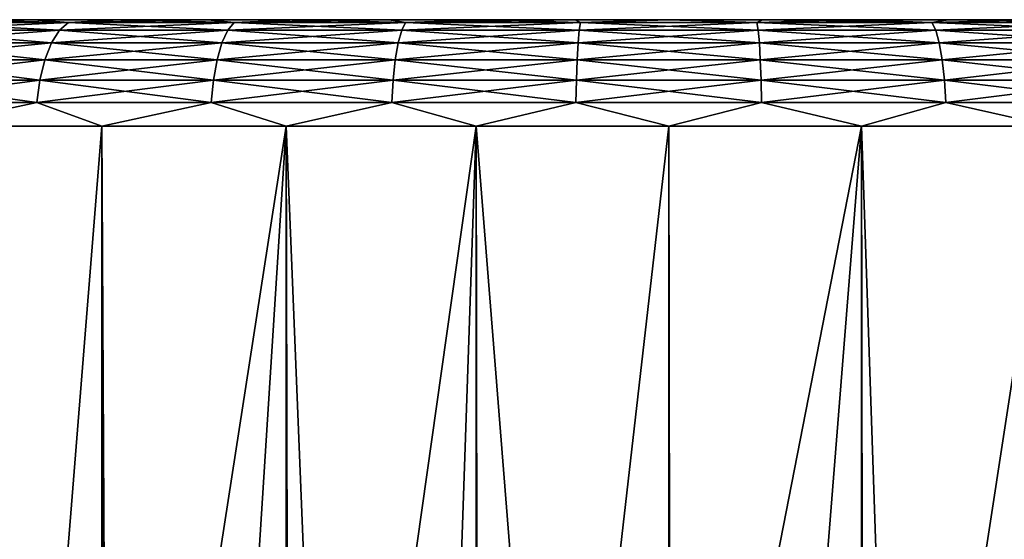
# Model space of a CAD drawing. Extents: x -265 to 265, y 0 to 1027.
# Tile 386 of 396: x 244 to 253, y 1015 to 1020. Entities that reach past the tile are written whole.
import ezdxf

# ---------------------------------------------------------------- set-up
doc = ezdxf.new("R2010")
doc.units = 0
doc.header["$LTSCALE"] = 65.185185
for name, color, linetype in [('246', 7, 'CONTINUOUS'), ('247', 7, 'CONTINUOUS'), ('248', 7, 'CONTINUOUS'), ('251', 7, 'CONTINUOUS'), ('252', 7, 'CONTINUOUS')]:
    doc.layers.add(name, color=color, linetype=linetype)

msp = doc.modelspace()

# ---------------------------------------------------------------- linework, layer by layer
at = {"layer": '246', "color": 7, "linetype": 'CONTINUOUS'}
for points in [[(243.2554, 1020, 12.2683), (244.0391, 1020, 12.6676), (243.2554, 1020, -12.2683), (243.2554, 1020, 12.2683)], [(243.2554, 1020, -12.2683), (244.0391, 1020, 12.6676), (244.0391, 1020, -12.6676), (243.2554, 1020, -12.2683)], [(244.0391, 1020, 12.6676), (244.8462, 1020, 13.0169), (244.0391, 1020, -12.6676), (244.0391, 1020, 12.6676)], [(244.0391, 1020, -12.6676), (244.8462, 1020, 13.0169), (244.8462, 1020, -13.0169), (244.0391, 1020, -12.6676)], [(244.8462, 1020, 13.0169), (245.6737, 1020, 13.3148), (244.8462, 1020, -13.0169), (244.8462, 1020, 13.0169)], [(244.8462, 1020, -13.0169), (245.6737, 1020, 13.3148), (245.6737, 1020, -13.3148), (244.8462, 1020, -13.0169)], [(245.6737, 1020, 13.3148), (246.5183, 1020, 13.5602), (245.6737, 1020, -13.3148), (245.6737, 1020, 13.3148)], [(245.6737, 1020, -13.3148), (246.5183, 1020, 13.5602), (246.5183, 1020, -13.5602), (245.6737, 1020, -13.3148)], [(246.5183, 1020, 13.5602), (247.3767, 1020, 13.752), (246.5183, 1020, -13.5602), (246.5183, 1020, 13.5602)], [(246.5183, 1020, -13.5602), (247.3767, 1020, 13.752), (247.3767, 1020, -13.752), (246.5183, 1020, -13.5602)], [(247.3767, 1020, 13.752), (248.2453, 1020, 13.8896), (247.3767, 1020, -13.752), (247.3767, 1020, 13.752)], [(247.3767, 1020, -13.752), (248.2453, 1020, 13.8896), (248.2453, 1020, -13.8896), (247.3767, 1020, -13.752)], [(248.2453, 1020, 13.8896), (249.1209, 1020, 13.9724), (248.2453, 1020, -13.8896), (248.2453, 1020, 13.8896)], [(248.2453, 1020, -13.8896), (249.1209, 1020, 13.9724), (249.1209, 1020, -13.9724), (248.2453, 1020, -13.8896)], [(249.1209, 1020, 13.9724), (250, 1020, 14), (249.1209, 1020, -13.9724), (249.1209, 1020, 13.9724)], [(249.1209, 1020, -13.9724), (250, 1020, 14), (250, 1020, -14), (249.1209, 1020, -13.9724)], [(250, 1020, 14), (250.8791, 1020, 13.9724), (250, 1020, -14), (250, 1020, 14)], [(250, 1020, -14), (250.8791, 1020, 13.9724), (250.8791, 1020, -13.9724), (250, 1020, -14)], [(250.8791, 1020, 13.9724), (251.7547, 1020, 13.8896), (250.8791, 1020, -13.9724), (250.8791, 1020, 13.9724)], [(250.8791, 1020, -13.9724), (251.7547, 1020, 13.8896), (251.7547, 1020, -13.8896), (250.8791, 1020, -13.9724)], [(251.7547, 1020, 13.8896), (252.6233, 1020, 13.752), (251.7547, 1020, -13.8896), (251.7547, 1020, 13.8896)], [(251.7547, 1020, -13.8896), (252.6233, 1020, 13.752), (252.6233, 1020, -13.752), (251.7547, 1020, -13.8896)], [(252.6233, 1020, 13.752), (253.4817, 1020, 13.5602), (252.6233, 1020, -13.752), (252.6233, 1020, 13.752)], [(252.6233, 1020, -13.752), (253.4817, 1020, 13.5602), (253.4817, 1020, -13.5602), (252.6233, 1020, -13.752)]]:
    msp.add_3dface(points, dxfattribs=at)
at = {"layer": '247', "color": 7, "linetype": 'CONTINUOUS'}
for points in [[(243.0292, 1, 13.2818), (244.6809, 1, 14.0252), (243.0292, 1019, 13.2818), (243.0292, 1, 13.2818)], [(243.0292, 1019, 13.2818), (244.6809, 1, 14.0252), (244.6809, 1019, 14.0252), (243.0292, 1019, 13.2818)], [(244.6809, 1, 14.0252), (246.4103, 1, 14.5641), (244.6809, 1019, 14.0252), (244.6809, 1, 14.0252)], [(244.6809, 1019, 14.0252), (246.4103, 1, 14.5641), (246.4103, 1019, 14.5641), (244.6809, 1019, 14.0252)], [(246.4103, 1, 14.5641), (248.1919, 1, 14.8906), (246.4103, 1019, 14.5641), (246.4103, 1, 14.5641)], [(246.4103, 1019, 14.5641), (248.1919, 1, 14.8906), (248.1919, 1019, 14.8906), (246.4103, 1019, 14.5641)], [(248.1919, 1, 14.8906), (250, 1, 15), (248.1919, 1019, 14.8906), (248.1919, 1, 14.8906)], [(248.1919, 1019, 14.8906), (250, 1, 15), (250, 1019, 15), (248.1919, 1019, 14.8906)], [(250, 1, 15), (251.8081, 1, 14.8906), (250, 1019, 15), (250, 1, 15)], [(250, 1019, 15), (251.8081, 1, 14.8906), (251.8081, 1019, 14.8906), (250, 1019, 15)], [(251.8081, 1, 14.8906), (253.5897, 1, 14.5641), (251.8081, 1019, 14.8906), (251.8081, 1, 14.8906)], [(251.8081, 1019, 14.8906), (253.5897, 1, 14.5641), (253.5897, 1019, 14.5641), (251.8081, 1019, 14.8906)]]:
    msp.add_3dface(points, dxfattribs=at)
at = {"layer": '248', "color": 7, "linetype": 'CONTINUOUS'}
for points in [[(243.0292, 1019, -13.2818), (244.6809, 1019, -14.0252), (243.7551, 1007.4876, -13.6382), (243.0292, 1019, -13.2818)], [(243.7551, 1007.4876, -13.6382), (244.6809, 1019, -14.0252), (244.7343, 1008.2058, -14.0454), (243.7551, 1007.4876, -13.6382)], [(244.6809, 1019, -14.0252), (246.4103, 1019, -14.5641), (244.7343, 1008.2058, -14.0454), (244.6809, 1019, -14.0252)], [(244.7343, 1008.2058, -14.0454), (246.4103, 1019, -14.5641), (245.7587, 1008.7792, -14.3879), (244.7343, 1008.2058, -14.0454)], [(245.7587, 1008.7792, -14.3879), (246.4103, 1019, -14.5641), (246.8073, 1009.2125, -14.6563), (245.7587, 1008.7792, -14.3879)], [(246.4103, 1019, -14.5641), (248.1919, 1019, -14.8906), (246.8073, 1009.2125, -14.6563), (246.4103, 1019, -14.5641)], [(246.8073, 1009.2125, -14.6563), (248.1919, 1019, -14.8906), (247.8679, 1009.514, -14.8477), (246.8073, 1009.2125, -14.6563)], [(247.8679, 1009.514, -14.8477), (248.1919, 1019, -14.8906), (248.9331, 1009.6914, -14.962), (247.8679, 1009.514, -14.8477)], [(248.1919, 1019, -14.8906), (250, 1019, -15), (248.9331, 1009.6914, -14.962), (248.1919, 1019, -14.8906)], [(248.9331, 1009.6914, -14.962), (250, 1019, -15), (250, 1009.75, -15), (248.9331, 1009.6914, -14.962)], [(250, 1019, -15), (251.8081, 1019, -14.8906), (250, 1009.75, -15), (250, 1019, -15)], [(250, 1009.75, -15), (251.8081, 1019, -14.8906), (251.0669, 1009.6914, -14.962), (250, 1009.75, -15)], [(251.0669, 1009.6914, -14.962), (251.8081, 1019, -14.8906), (252.1321, 1009.514, -14.8477), (251.0669, 1009.6914, -14.962)], [(251.8081, 1019, -14.8906), (253.5897, 1019, -14.5641), (252.1321, 1009.514, -14.8477), (251.8081, 1019, -14.8906)], [(252.1321, 1009.514, -14.8477), (253.5897, 1019, -14.5641), (253.1927, 1009.2125, -14.6563), (252.1321, 1009.514, -14.8477)]]:
    msp.add_3dface(points, dxfattribs=at)
at = {"layer": '251', "color": 7, "linetype": 'CONTINUOUS'}
for points in [[(244.3672, 1019.9752, 13.0583), (243.2554, 1020, 12.2683), (242.8893, 1019.9752, 12.3161), (244.3672, 1019.9752, 13.0583)], [(244.0391, 1020, 12.6676), (243.2554, 1020, 12.2683), (244.3672, 1019.9752, 13.0583), (244.0391, 1020, 12.6676)], [(244.8462, 1020, 13.0169), (244.0391, 1020, 12.6676), (244.3672, 1019.9752, 13.0583), (244.8462, 1020, 13.0169)], [(245.9212, 1019.9752, 13.624), (244.8462, 1020, 13.0169), (244.3672, 1019.9752, 13.0583), (245.9212, 1019.9752, 13.624)], [(245.6737, 1020, 13.3148), (244.8462, 1020, 13.0169), (245.9212, 1019.9752, 13.624), (245.6737, 1020, 13.3148)], [(246.5183, 1020, 13.5602), (245.6737, 1020, 13.3148), (245.9212, 1019.9752, 13.624), (246.5183, 1020, 13.5602)], [(247.5305, 1019.9752, 14.0054), (246.5183, 1020, 13.5602), (245.9212, 1019.9752, 13.624), (247.5305, 1019.9752, 14.0054)], [(247.3767, 1020, 13.752), (246.5183, 1020, 13.5602), (247.5305, 1019.9752, 14.0054), (247.3767, 1020, 13.752)], [(248.2453, 1020, 13.8896), (247.3767, 1020, 13.752), (247.5305, 1019.9752, 14.0054), (248.2453, 1020, 13.8896)], [(249.1731, 1019.9752, 14.1974), (248.2453, 1020, 13.8896), (247.5305, 1019.9752, 14.0054), (249.1731, 1019.9752, 14.1974)], [(249.1209, 1020, 13.9724), (248.2453, 1020, 13.8896), (249.1731, 1019.9752, 14.1974), (249.1209, 1020, 13.9724)], [(250, 1020, 14), (249.1209, 1020, 13.9724), (249.1731, 1019.9752, 14.1974), (250, 1020, 14)], [(250.8269, 1019.9752, 14.1974), (250, 1020, 14), (249.1731, 1019.9752, 14.1974), (250.8269, 1019.9752, 14.1974)], [(250.8791, 1020, 13.9724), (250, 1020, 14), (250.8269, 1019.9752, 14.1974), (250.8791, 1020, 13.9724)], [(252.4695, 1019.9752, 14.0054), (250.8791, 1020, 13.9724), (250.8269, 1019.9752, 14.1974), (252.4695, 1019.9752, 14.0054)], [(251.7547, 1020, 13.8896), (250.8791, 1020, 13.9724), (252.4695, 1019.9752, 14.0054), (251.7547, 1020, 13.8896)], [(252.6233, 1020, 13.752), (251.7547, 1020, 13.8896), (252.4695, 1019.9752, 14.0054), (252.6233, 1020, 13.752)], [(254.0788, 1019.9752, 13.624), (252.6233, 1020, 13.752), (252.4695, 1019.9752, 14.0054), (254.0788, 1019.9752, 13.624)], [(253.4817, 1020, 13.5602), (252.6233, 1020, 13.752), (254.0788, 1019.9752, 13.624), (253.4817, 1020, 13.5602)], [(244.2081, 1019.7823, 13.427), (242.7835, 1019.9014, 12.4994), (242.6885, 1019.7823, 12.6639), (244.2081, 1019.7823, 13.427)], [(244.2834, 1019.9014, 13.2527), (242.8893, 1019.9752, 12.3161), (242.7835, 1019.9014, 12.4994), (244.2834, 1019.9014, 13.2527)], [(244.2834, 1019.9014, 13.2527), (242.7835, 1019.9014, 12.4994), (244.2081, 1019.7823, 13.427), (244.2834, 1019.9014, 13.2527)], [(244.3672, 1019.9752, 13.0583), (242.8893, 1019.9752, 12.3161), (244.2834, 1019.9014, 13.2527), (244.3672, 1019.9752, 13.0583)], [(245.8061, 1019.7823, 14.0086), (244.2834, 1019.9014, 13.2527), (244.2081, 1019.7823, 13.427), (245.8061, 1019.7823, 14.0086)], [(245.8605, 1019.9014, 13.8267), (244.3672, 1019.9752, 13.0583), (244.2834, 1019.9014, 13.2527), (245.8605, 1019.9014, 13.8267)], [(245.8605, 1019.9014, 13.8267), (244.2834, 1019.9014, 13.2527), (245.8061, 1019.7823, 14.0086), (245.8605, 1019.9014, 13.8267)], [(245.9212, 1019.9752, 13.624), (244.3672, 1019.9752, 13.0583), (245.8605, 1019.9014, 13.8267), (245.9212, 1019.9752, 13.624)], [(247.4607, 1019.7823, 14.4008), (245.8605, 1019.9014, 13.8267), (245.8061, 1019.7823, 14.0086), (247.4607, 1019.7823, 14.4008)], [(247.4937, 1019.9014, 14.2138), (245.9212, 1019.9752, 13.624), (245.8605, 1019.9014, 13.8267), (247.4937, 1019.9014, 14.2138)], [(247.4937, 1019.9014, 14.2138), (245.8605, 1019.9014, 13.8267), (247.4607, 1019.7823, 14.4008), (247.4937, 1019.9014, 14.2138)], [(247.5305, 1019.9752, 14.0054), (245.9212, 1019.9752, 13.624), (247.4937, 1019.9014, 14.2138), (247.5305, 1019.9752, 14.0054)], [(249.1498, 1019.7823, 14.5982), (247.4937, 1019.9014, 14.2138), (247.4607, 1019.7823, 14.4008), (249.1498, 1019.7823, 14.5982)], [(249.1608, 1019.9014, 14.4087), (247.5305, 1019.9752, 14.0054), (247.4937, 1019.9014, 14.2138), (249.1608, 1019.9014, 14.4087)], [(249.1608, 1019.9014, 14.4087), (247.4937, 1019.9014, 14.2138), (249.1498, 1019.7823, 14.5982), (249.1608, 1019.9014, 14.4087)], [(249.1731, 1019.9752, 14.1974), (247.5305, 1019.9752, 14.0054), (249.1608, 1019.9014, 14.4087), (249.1731, 1019.9752, 14.1974)], [(250.8502, 1019.7823, 14.5982), (249.1608, 1019.9014, 14.4087), (249.1498, 1019.7823, 14.5982), (250.8502, 1019.7823, 14.5982)], [(250.8392, 1019.9014, 14.4087), (249.1731, 1019.9752, 14.1974), (249.1608, 1019.9014, 14.4087), (250.8392, 1019.9014, 14.4087)], [(250.8392, 1019.9014, 14.4087), (249.1608, 1019.9014, 14.4087), (250.8502, 1019.7823, 14.5982), (250.8392, 1019.9014, 14.4087)], [(250.8269, 1019.9752, 14.1974), (249.1731, 1019.9752, 14.1974), (250.8392, 1019.9014, 14.4087), (250.8269, 1019.9752, 14.1974)], [(252.4695, 1019.9752, 14.0054), (250.8269, 1019.9752, 14.1974), (252.5063, 1019.9014, 14.2138), (252.4695, 1019.9752, 14.0054)], [(252.5063, 1019.9014, 14.2138), (250.8269, 1019.9752, 14.1974), (250.8392, 1019.9014, 14.4087), (252.5063, 1019.9014, 14.2138)], [(252.5063, 1019.9014, 14.2138), (250.8392, 1019.9014, 14.4087), (252.5393, 1019.7823, 14.4008), (252.5063, 1019.9014, 14.2138)], [(252.5393, 1019.7823, 14.4008), (250.8392, 1019.9014, 14.4087), (250.8502, 1019.7823, 14.5982), (252.5393, 1019.7823, 14.4008)], [(254.0788, 1019.9752, 13.624), (252.4695, 1019.9752, 14.0054), (254.1395, 1019.9014, 13.8267), (254.0788, 1019.9752, 13.624)], [(254.1395, 1019.9014, 13.8267), (252.4695, 1019.9752, 14.0054), (252.5063, 1019.9014, 14.2138), (254.1395, 1019.9014, 13.8267)], [(254.1395, 1019.9014, 13.8267), (252.5063, 1019.9014, 14.2138), (254.1939, 1019.7823, 14.0086), (254.1395, 1019.9014, 13.8267)], [(254.1939, 1019.7823, 14.0086), (252.5063, 1019.9014, 14.2138), (252.5393, 1019.7823, 14.4008), (254.1939, 1019.7823, 14.0086)], [(244.1453, 1019.6238, 13.5727), (242.6885, 1019.7823, 12.6639), (242.6092, 1019.6238, 12.8012), (244.1453, 1019.6238, 13.5727)], [(244.2081, 1019.7823, 13.427), (242.6885, 1019.7823, 12.6639), (244.1453, 1019.6238, 13.5727), (244.2081, 1019.7823, 13.427)], [(245.7606, 1019.6238, 14.1606), (244.2081, 1019.7823, 13.427), (244.1453, 1019.6238, 13.5727), (245.7606, 1019.6238, 14.1606)], [(245.8061, 1019.7823, 14.0086), (244.2081, 1019.7823, 13.427), (245.7606, 1019.6238, 14.1606), (245.8061, 1019.7823, 14.0086)], [(247.4332, 1019.6238, 14.557), (245.8061, 1019.7823, 14.0086), (245.7606, 1019.6238, 14.1606), (247.4332, 1019.6238, 14.557)], [(247.4607, 1019.7823, 14.4008), (245.8061, 1019.7823, 14.0086), (247.4332, 1019.6238, 14.557), (247.4607, 1019.7823, 14.4008)], [(249.1405, 1019.6238, 14.7565), (247.4607, 1019.7823, 14.4008), (247.4332, 1019.6238, 14.557), (249.1405, 1019.6238, 14.7565)], [(249.1498, 1019.7823, 14.5982), (247.4607, 1019.7823, 14.4008), (249.1405, 1019.6238, 14.7565), (249.1498, 1019.7823, 14.5982)], [(250.8595, 1019.6238, 14.7565), (249.1498, 1019.7823, 14.5982), (249.1405, 1019.6238, 14.7565), (250.8595, 1019.6238, 14.7565)], [(250.8502, 1019.7823, 14.5982), (249.1498, 1019.7823, 14.5982), (250.8595, 1019.6238, 14.7565), (250.8502, 1019.7823, 14.5982)], [(252.5393, 1019.7823, 14.4008), (250.8502, 1019.7823, 14.5982), (252.5668, 1019.6238, 14.557), (252.5393, 1019.7823, 14.4008)], [(252.5668, 1019.6238, 14.557), (250.8502, 1019.7823, 14.5982), (250.8595, 1019.6238, 14.7565), (252.5668, 1019.6238, 14.557)], [(254.1939, 1019.7823, 14.0086), (252.5393, 1019.7823, 14.4008), (254.2394, 1019.6238, 14.1606), (254.1939, 1019.7823, 14.0086)], [(254.2394, 1019.6238, 14.1606), (252.5393, 1019.7823, 14.4008), (252.5668, 1019.6238, 14.557), (254.2394, 1019.6238, 14.1606)], [(244.0981, 1019.4341, 13.6822), (242.6092, 1019.6238, 12.8012), (242.5496, 1019.4341, 12.9045), (244.0981, 1019.4341, 13.6822)], [(244.1453, 1019.6238, 13.5727), (242.6092, 1019.6238, 12.8012), (244.0981, 1019.4341, 13.6822), (244.1453, 1019.6238, 13.5727)], [(245.7264, 1019.4341, 14.2749), (244.1453, 1019.6238, 13.5727), (244.0981, 1019.4341, 13.6822), (245.7264, 1019.4341, 14.2749)], [(245.7606, 1019.6238, 14.1606), (244.1453, 1019.6238, 13.5727), (245.7264, 1019.4341, 14.2749), (245.7606, 1019.6238, 14.1606)], [(247.4125, 1019.4341, 14.6745), (245.7606, 1019.6238, 14.1606), (245.7264, 1019.4341, 14.2749), (247.4125, 1019.4341, 14.6745)], [(247.4332, 1019.6238, 14.557), (245.7606, 1019.6238, 14.1606), (247.4125, 1019.4341, 14.6745), (247.4332, 1019.6238, 14.557)], [(249.1336, 1019.4341, 14.8757), (247.4332, 1019.6238, 14.557), (247.4125, 1019.4341, 14.6745), (249.1336, 1019.4341, 14.8757)], [(249.1405, 1019.6238, 14.7565), (247.4332, 1019.6238, 14.557), (249.1336, 1019.4341, 14.8757), (249.1405, 1019.6238, 14.7565)], [(250.8664, 1019.4341, 14.8757), (249.1405, 1019.6238, 14.7565), (249.1336, 1019.4341, 14.8757), (250.8664, 1019.4341, 14.8757)], [(250.8595, 1019.6238, 14.7565), (249.1405, 1019.6238, 14.7565), (250.8664, 1019.4341, 14.8757), (250.8595, 1019.6238, 14.7565)], [(252.5668, 1019.6238, 14.557), (250.8595, 1019.6238, 14.7565), (252.5875, 1019.4341, 14.6745), (252.5668, 1019.6238, 14.557)], [(252.5875, 1019.4341, 14.6745), (250.8595, 1019.6238, 14.7565), (250.8664, 1019.4341, 14.8757), (252.5875, 1019.4341, 14.6745)], [(254.2394, 1019.6238, 14.1606), (252.5668, 1019.6238, 14.557), (254.2736, 1019.4341, 14.2749), (254.2394, 1019.6238, 14.1606)], [(254.2736, 1019.4341, 14.2749), (252.5668, 1019.6238, 14.557), (252.5875, 1019.4341, 14.6745), (254.2736, 1019.4341, 14.2749)], [(244.0687, 1019.2225, 13.7502), (242.5496, 1019.4341, 12.9045), (242.5125, 1019.2225, 12.9687), (244.0687, 1019.2225, 13.7502)], [(244.0981, 1019.4341, 13.6822), (242.5496, 1019.4341, 12.9045), (244.0687, 1019.2225, 13.7502), (244.0981, 1019.4341, 13.6822)], [(245.7051, 1019.2225, 14.3458), (244.0981, 1019.4341, 13.6822), (244.0687, 1019.2225, 13.7502), (245.7051, 1019.2225, 14.3458)], [(245.7264, 1019.4341, 14.2749), (244.0981, 1019.4341, 13.6822), (245.7051, 1019.2225, 14.3458), (245.7264, 1019.4341, 14.2749)], [(247.3996, 1019.2225, 14.7474), (245.7264, 1019.4341, 14.2749), (245.7051, 1019.2225, 14.3458), (247.3996, 1019.2225, 14.7474)], [(247.4125, 1019.4341, 14.6745), (245.7264, 1019.4341, 14.2749), (247.3996, 1019.2225, 14.7474), (247.4125, 1019.4341, 14.6745)], [(249.1293, 1019.2225, 14.9496), (247.4125, 1019.4341, 14.6745), (247.3996, 1019.2225, 14.7474), (249.1293, 1019.2225, 14.9496)], [(249.1336, 1019.4341, 14.8757), (247.4125, 1019.4341, 14.6745), (249.1293, 1019.2225, 14.9496), (249.1336, 1019.4341, 14.8757)], [(250.8707, 1019.2225, 14.9496), (249.1336, 1019.4341, 14.8757), (249.1293, 1019.2225, 14.9496), (250.8707, 1019.2225, 14.9496)], [(250.8664, 1019.4341, 14.8757), (249.1336, 1019.4341, 14.8757), (250.8707, 1019.2225, 14.9496), (250.8664, 1019.4341, 14.8757)], [(252.5875, 1019.4341, 14.6745), (250.8664, 1019.4341, 14.8757), (252.6004, 1019.2225, 14.7474), (252.5875, 1019.4341, 14.6745)], [(252.6004, 1019.2225, 14.7474), (250.8664, 1019.4341, 14.8757), (250.8707, 1019.2225, 14.9496), (252.6004, 1019.2225, 14.7474)], [(254.2736, 1019.4341, 14.2749), (252.5875, 1019.4341, 14.6745), (254.2949, 1019.2225, 14.3458), (254.2736, 1019.4341, 14.2749)], [(254.2949, 1019.2225, 14.3458), (252.5875, 1019.4341, 14.6745), (252.6004, 1019.2225, 14.7474), (254.2949, 1019.2225, 14.3458)], [(243.0292, 1019, 13.2818), (244.0687, 1019.2225, 13.7502), (242.5125, 1019.2225, 12.9687), (243.0292, 1019, 13.2818)], [(243.0292, 1019, 13.2818), (244.6809, 1019, 14.0252), (244.0687, 1019.2225, 13.7502), (243.0292, 1019, 13.2818)], [(244.6809, 1019, 14.0252), (245.7051, 1019.2225, 14.3458), (244.0687, 1019.2225, 13.7502), (244.6809, 1019, 14.0252)], [(244.6809, 1019, 14.0252), (246.4103, 1019, 14.5641), (245.7051, 1019.2225, 14.3458), (244.6809, 1019, 14.0252)], [(246.4103, 1019, 14.5641), (247.3996, 1019.2225, 14.7474), (245.7051, 1019.2225, 14.3458), (246.4103, 1019, 14.5641)], [(246.4103, 1019, 14.5641), (248.1919, 1019, 14.8906), (247.3996, 1019.2225, 14.7474), (246.4103, 1019, 14.5641)], [(248.1919, 1019, 14.8906), (249.1293, 1019.2225, 14.9496), (247.3996, 1019.2225, 14.7474), (248.1919, 1019, 14.8906)], [(248.1919, 1019, 14.8906), (250, 1019, 15), (249.1293, 1019.2225, 14.9496), (248.1919, 1019, 14.8906)], [(250, 1019, 15), (250.8707, 1019.2225, 14.9496), (249.1293, 1019.2225, 14.9496), (250, 1019, 15)], [(250, 1019, 15), (251.8081, 1019, 14.8906), (250.8707, 1019.2225, 14.9496), (250, 1019, 15)], [(251.8081, 1019, 14.8906), (252.6004, 1019.2225, 14.7474), (250.8707, 1019.2225, 14.9496), (251.8081, 1019, 14.8906)], [(251.8081, 1019, 14.8906), (253.5897, 1019, 14.5641), (252.6004, 1019.2225, 14.7474), (251.8081, 1019, 14.8906)], [(253.5897, 1019, 14.5641), (254.2949, 1019.2225, 14.3458), (252.6004, 1019.2225, 14.7474), (253.5897, 1019, 14.5641)]]:
    msp.add_3dface(points, dxfattribs=at)
at = {"layer": '252', "color": 7, "linetype": 'CONTINUOUS'}
for points in [[(243.2554, 1020, -12.2683), (244.0391, 1020, -12.6676), (242.8893, 1019.9752, -12.3161), (243.2554, 1020, -12.2683)], [(242.8893, 1019.9752, -12.3161), (244.0391, 1020, -12.6676), (244.3672, 1019.9752, -13.0583), (242.8893, 1019.9752, -12.3161)], [(244.0391, 1020, -12.6676), (244.8462, 1020, -13.0169), (244.3672, 1019.9752, -13.0583), (244.0391, 1020, -12.6676)], [(244.8462, 1020, -13.0169), (245.6737, 1020, -13.3148), (244.3672, 1019.9752, -13.0583), (244.8462, 1020, -13.0169)], [(244.3672, 1019.9752, -13.0583), (245.6737, 1020, -13.3148), (245.9212, 1019.9752, -13.624), (244.3672, 1019.9752, -13.0583)], [(245.6737, 1020, -13.3148), (246.5183, 1020, -13.5602), (245.9212, 1019.9752, -13.624), (245.6737, 1020, -13.3148)], [(246.5183, 1020, -13.5602), (247.3767, 1020, -13.752), (245.9212, 1019.9752, -13.624), (246.5183, 1020, -13.5602)], [(245.9212, 1019.9752, -13.624), (247.3767, 1020, -13.752), (247.5305, 1019.9752, -14.0054), (245.9212, 1019.9752, -13.624)], [(247.3767, 1020, -13.752), (248.2453, 1020, -13.8896), (247.5305, 1019.9752, -14.0054), (247.3767, 1020, -13.752)], [(248.2453, 1020, -13.8896), (249.1209, 1020, -13.9724), (247.5305, 1019.9752, -14.0054), (248.2453, 1020, -13.8896)], [(247.5305, 1019.9752, -14.0054), (249.1209, 1020, -13.9724), (249.1731, 1019.9752, -14.1974), (247.5305, 1019.9752, -14.0054)], [(249.1209, 1020, -13.9724), (250, 1020, -14), (249.1731, 1019.9752, -14.1974), (249.1209, 1020, -13.9724)], [(249.1731, 1019.9752, -14.1974), (250, 1020, -14), (250.8269, 1019.9752, -14.1974), (249.1731, 1019.9752, -14.1974)], [(250, 1020, -14), (250.8791, 1020, -13.9724), (250.8269, 1019.9752, -14.1974), (250, 1020, -14)], [(250.8791, 1020, -13.9724), (251.7547, 1020, -13.8896), (250.8269, 1019.9752, -14.1974), (250.8791, 1020, -13.9724)], [(250.8269, 1019.9752, -14.1974), (251.7547, 1020, -13.8896), (252.4695, 1019.9752, -14.0054), (250.8269, 1019.9752, -14.1974)], [(251.7547, 1020, -13.8896), (252.6233, 1020, -13.752), (252.4695, 1019.9752, -14.0054), (251.7547, 1020, -13.8896)], [(252.6233, 1020, -13.752), (253.4817, 1020, -13.5602), (252.4695, 1019.9752, -14.0054), (252.6233, 1020, -13.752)], [(252.4695, 1019.9752, -14.0054), (253.4817, 1020, -13.5602), (254.0788, 1019.9752, -13.624), (252.4695, 1019.9752, -14.0054)], [(242.7835, 1019.9014, -12.4994), (244.2834, 1019.9014, -13.2527), (242.6885, 1019.7823, -12.6639), (242.7835, 1019.9014, -12.4994)], [(242.6885, 1019.7823, -12.6639), (244.2834, 1019.9014, -13.2527), (244.2081, 1019.7823, -13.427), (242.6885, 1019.7823, -12.6639)], [(242.8893, 1019.9752, -12.3161), (244.3672, 1019.9752, -13.0583), (242.7835, 1019.9014, -12.4994), (242.8893, 1019.9752, -12.3161)], [(242.7835, 1019.9014, -12.4994), (244.3672, 1019.9752, -13.0583), (244.2834, 1019.9014, -13.2527), (242.7835, 1019.9014, -12.4994)], [(244.2834, 1019.9014, -13.2527), (245.8605, 1019.9014, -13.8267), (244.2081, 1019.7823, -13.427), (244.2834, 1019.9014, -13.2527)], [(244.2081, 1019.7823, -13.427), (245.8605, 1019.9014, -13.8267), (245.8061, 1019.7823, -14.0086), (244.2081, 1019.7823, -13.427)], [(244.3672, 1019.9752, -13.0583), (245.9212, 1019.9752, -13.624), (244.2834, 1019.9014, -13.2527), (244.3672, 1019.9752, -13.0583)], [(244.2834, 1019.9014, -13.2527), (245.9212, 1019.9752, -13.624), (245.8605, 1019.9014, -13.8267), (244.2834, 1019.9014, -13.2527)], [(245.8605, 1019.9014, -13.8267), (247.4937, 1019.9014, -14.2138), (245.8061, 1019.7823, -14.0086), (245.8605, 1019.9014, -13.8267)], [(245.8061, 1019.7823, -14.0086), (247.4937, 1019.9014, -14.2138), (247.4607, 1019.7823, -14.4008), (245.8061, 1019.7823, -14.0086)], [(245.9212, 1019.9752, -13.624), (247.5305, 1019.9752, -14.0054), (245.8605, 1019.9014, -13.8267), (245.9212, 1019.9752, -13.624)], [(245.8605, 1019.9014, -13.8267), (247.5305, 1019.9752, -14.0054), (247.4937, 1019.9014, -14.2138), (245.8605, 1019.9014, -13.8267)], [(247.4937, 1019.9014, -14.2138), (249.1608, 1019.9014, -14.4087), (247.4607, 1019.7823, -14.4008), (247.4937, 1019.9014, -14.2138)], [(247.4607, 1019.7823, -14.4008), (249.1608, 1019.9014, -14.4087), (249.1498, 1019.7823, -14.5982), (247.4607, 1019.7823, -14.4008)], [(247.5305, 1019.9752, -14.0054), (249.1731, 1019.9752, -14.1974), (247.4937, 1019.9014, -14.2138), (247.5305, 1019.9752, -14.0054)], [(247.4937, 1019.9014, -14.2138), (249.1731, 1019.9752, -14.1974), (249.1608, 1019.9014, -14.4087), (247.4937, 1019.9014, -14.2138)], [(249.1608, 1019.9014, -14.4087), (250.8392, 1019.9014, -14.4087), (249.1498, 1019.7823, -14.5982), (249.1608, 1019.9014, -14.4087)], [(249.1498, 1019.7823, -14.5982), (250.8392, 1019.9014, -14.4087), (250.8502, 1019.7823, -14.5982), (249.1498, 1019.7823, -14.5982)], [(249.1731, 1019.9752, -14.1974), (250.8269, 1019.9752, -14.1974), (249.1608, 1019.9014, -14.4087), (249.1731, 1019.9752, -14.1974)], [(249.1608, 1019.9014, -14.4087), (250.8269, 1019.9752, -14.1974), (250.8392, 1019.9014, -14.4087), (249.1608, 1019.9014, -14.4087)], [(250.8269, 1019.9752, -14.1974), (252.4695, 1019.9752, -14.0054), (250.8392, 1019.9014, -14.4087), (250.8269, 1019.9752, -14.1974)], [(250.8392, 1019.9014, -14.4087), (252.4695, 1019.9752, -14.0054), (252.5063, 1019.9014, -14.2138), (250.8392, 1019.9014, -14.4087)], [(250.8392, 1019.9014, -14.4087), (252.5063, 1019.9014, -14.2138), (250.8502, 1019.7823, -14.5982), (250.8392, 1019.9014, -14.4087)], [(250.8502, 1019.7823, -14.5982), (252.5063, 1019.9014, -14.2138), (252.5393, 1019.7823, -14.4008), (250.8502, 1019.7823, -14.5982)], [(252.4695, 1019.9752, -14.0054), (254.0788, 1019.9752, -13.624), (252.5063, 1019.9014, -14.2138), (252.4695, 1019.9752, -14.0054)], [(252.5063, 1019.9014, -14.2138), (254.0788, 1019.9752, -13.624), (254.1395, 1019.9014, -13.8267), (252.5063, 1019.9014, -14.2138)], [(252.5063, 1019.9014, -14.2138), (254.1395, 1019.9014, -13.8267), (252.5393, 1019.7823, -14.4008), (252.5063, 1019.9014, -14.2138)], [(252.5393, 1019.7823, -14.4008), (254.1395, 1019.9014, -13.8267), (254.1939, 1019.7823, -14.0086), (252.5393, 1019.7823, -14.4008)], [(242.6885, 1019.7823, -12.6639), (244.2081, 1019.7823, -13.427), (242.6092, 1019.6238, -12.8012), (242.6885, 1019.7823, -12.6639)], [(242.6092, 1019.6238, -12.8012), (244.2081, 1019.7823, -13.427), (244.1453, 1019.6238, -13.5727), (242.6092, 1019.6238, -12.8012)], [(244.2081, 1019.7823, -13.427), (245.8061, 1019.7823, -14.0086), (244.1453, 1019.6238, -13.5727), (244.2081, 1019.7823, -13.427)], [(244.1453, 1019.6238, -13.5727), (245.8061, 1019.7823, -14.0086), (245.7606, 1019.6238, -14.1606), (244.1453, 1019.6238, -13.5727)], [(245.8061, 1019.7823, -14.0086), (247.4607, 1019.7823, -14.4008), (245.7606, 1019.6238, -14.1606), (245.8061, 1019.7823, -14.0086)], [(245.7606, 1019.6238, -14.1606), (247.4607, 1019.7823, -14.4008), (247.4332, 1019.6238, -14.557), (245.7606, 1019.6238, -14.1606)], [(247.4607, 1019.7823, -14.4008), (249.1498, 1019.7823, -14.5982), (247.4332, 1019.6238, -14.557), (247.4607, 1019.7823, -14.4008)], [(247.4332, 1019.6238, -14.557), (249.1498, 1019.7823, -14.5982), (249.1405, 1019.6238, -14.7565), (247.4332, 1019.6238, -14.557)], [(249.1498, 1019.7823, -14.5982), (250.8502, 1019.7823, -14.5982), (249.1405, 1019.6238, -14.7565), (249.1498, 1019.7823, -14.5982)], [(249.1405, 1019.6238, -14.7565), (250.8502, 1019.7823, -14.5982), (250.8595, 1019.6238, -14.7565), (249.1405, 1019.6238, -14.7565)], [(250.8502, 1019.7823, -14.5982), (252.5393, 1019.7823, -14.4008), (250.8595, 1019.6238, -14.7565), (250.8502, 1019.7823, -14.5982)], [(250.8595, 1019.6238, -14.7565), (252.5393, 1019.7823, -14.4008), (252.5668, 1019.6238, -14.557), (250.8595, 1019.6238, -14.7565)], [(252.5393, 1019.7823, -14.4008), (254.1939, 1019.7823, -14.0086), (252.5668, 1019.6238, -14.557), (252.5393, 1019.7823, -14.4008)], [(252.5668, 1019.6238, -14.557), (254.1939, 1019.7823, -14.0086), (254.2394, 1019.6238, -14.1606), (252.5668, 1019.6238, -14.557)], [(242.6092, 1019.6238, -12.8012), (244.1453, 1019.6238, -13.5727), (242.5496, 1019.4341, -12.9045), (242.6092, 1019.6238, -12.8012)], [(242.5496, 1019.4341, -12.9045), (244.1453, 1019.6238, -13.5727), (244.0981, 1019.4341, -13.6822), (242.5496, 1019.4341, -12.9045)], [(244.1453, 1019.6238, -13.5727), (245.7606, 1019.6238, -14.1606), (244.0981, 1019.4341, -13.6822), (244.1453, 1019.6238, -13.5727)], [(244.0981, 1019.4341, -13.6822), (245.7606, 1019.6238, -14.1606), (245.7264, 1019.4341, -14.2749), (244.0981, 1019.4341, -13.6822)], [(245.7606, 1019.6238, -14.1606), (247.4332, 1019.6238, -14.557), (245.7264, 1019.4341, -14.2749), (245.7606, 1019.6238, -14.1606)], [(245.7264, 1019.4341, -14.2749), (247.4332, 1019.6238, -14.557), (247.4125, 1019.4341, -14.6745), (245.7264, 1019.4341, -14.2749)], [(247.4332, 1019.6238, -14.557), (249.1405, 1019.6238, -14.7565), (247.4125, 1019.4341, -14.6745), (247.4332, 1019.6238, -14.557)], [(247.4125, 1019.4341, -14.6745), (249.1405, 1019.6238, -14.7565), (249.1336, 1019.4341, -14.8757), (247.4125, 1019.4341, -14.6745)], [(249.1405, 1019.6238, -14.7565), (250.8595, 1019.6238, -14.7565), (249.1336, 1019.4341, -14.8757), (249.1405, 1019.6238, -14.7565)], [(249.1336, 1019.4341, -14.8757), (250.8595, 1019.6238, -14.7565), (250.8664, 1019.4341, -14.8757), (249.1336, 1019.4341, -14.8757)], [(250.8595, 1019.6238, -14.7565), (252.5668, 1019.6238, -14.557), (250.8664, 1019.4341, -14.8757), (250.8595, 1019.6238, -14.7565)], [(250.8664, 1019.4341, -14.8757), (252.5668, 1019.6238, -14.557), (252.5875, 1019.4341, -14.6745), (250.8664, 1019.4341, -14.8757)], [(252.5668, 1019.6238, -14.557), (254.2394, 1019.6238, -14.1606), (252.5875, 1019.4341, -14.6745), (252.5668, 1019.6238, -14.557)], [(252.5875, 1019.4341, -14.6745), (254.2394, 1019.6238, -14.1606), (254.2736, 1019.4341, -14.2749), (252.5875, 1019.4341, -14.6745)], [(242.5496, 1019.4341, -12.9045), (244.0981, 1019.4341, -13.6822), (242.5125, 1019.2225, -12.9687), (242.5496, 1019.4341, -12.9045)], [(242.5125, 1019.2225, -12.9687), (244.0981, 1019.4341, -13.6822), (244.0687, 1019.2225, -13.7502), (242.5125, 1019.2225, -12.9687)], [(244.0981, 1019.4341, -13.6822), (245.7264, 1019.4341, -14.2749), (244.0687, 1019.2225, -13.7502), (244.0981, 1019.4341, -13.6822)], [(244.0687, 1019.2225, -13.7502), (245.7264, 1019.4341, -14.2749), (245.7051, 1019.2225, -14.3458), (244.0687, 1019.2225, -13.7502)], [(245.7264, 1019.4341, -14.2749), (247.4125, 1019.4341, -14.6745), (245.7051, 1019.2225, -14.3458), (245.7264, 1019.4341, -14.2749)], [(245.7051, 1019.2225, -14.3458), (247.4125, 1019.4341, -14.6745), (247.3996, 1019.2225, -14.7474), (245.7051, 1019.2225, -14.3458)], [(247.4125, 1019.4341, -14.6745), (249.1336, 1019.4341, -14.8757), (247.3996, 1019.2225, -14.7474), (247.4125, 1019.4341, -14.6745)], [(247.3996, 1019.2225, -14.7474), (249.1336, 1019.4341, -14.8757), (249.1293, 1019.2225, -14.9496), (247.3996, 1019.2225, -14.7474)], [(249.1336, 1019.4341, -14.8757), (250.8664, 1019.4341, -14.8757), (249.1293, 1019.2225, -14.9496), (249.1336, 1019.4341, -14.8757)], [(249.1293, 1019.2225, -14.9496), (250.8664, 1019.4341, -14.8757), (250.8707, 1019.2225, -14.9496), (249.1293, 1019.2225, -14.9496)], [(250.8664, 1019.4341, -14.8757), (252.5875, 1019.4341, -14.6745), (250.8707, 1019.2225, -14.9496), (250.8664, 1019.4341, -14.8757)], [(250.8707, 1019.2225, -14.9496), (252.5875, 1019.4341, -14.6745), (252.6004, 1019.2225, -14.7474), (250.8707, 1019.2225, -14.9496)], [(252.5875, 1019.4341, -14.6745), (254.2736, 1019.4341, -14.2749), (252.6004, 1019.2225, -14.7474), (252.5875, 1019.4341, -14.6745)], [(252.6004, 1019.2225, -14.7474), (254.2736, 1019.4341, -14.2749), (254.2949, 1019.2225, -14.3458), (252.6004, 1019.2225, -14.7474)], [(243.0292, 1019, -13.2818), (242.5125, 1019.2225, -12.9687), (244.0687, 1019.2225, -13.7502), (243.0292, 1019, -13.2818)], [(244.6809, 1019, -14.0252), (243.0292, 1019, -13.2818), (244.0687, 1019.2225, -13.7502), (244.6809, 1019, -14.0252)], [(244.6809, 1019, -14.0252), (244.0687, 1019.2225, -13.7502), (245.7051, 1019.2225, -14.3458), (244.6809, 1019, -14.0252)], [(246.4103, 1019, -14.5641), (244.6809, 1019, -14.0252), (245.7051, 1019.2225, -14.3458), (246.4103, 1019, -14.5641)], [(246.4103, 1019, -14.5641), (245.7051, 1019.2225, -14.3458), (247.3996, 1019.2225, -14.7474), (246.4103, 1019, -14.5641)], [(248.1919, 1019, -14.8906), (246.4103, 1019, -14.5641), (247.3996, 1019.2225, -14.7474), (248.1919, 1019, -14.8906)], [(248.1919, 1019, -14.8906), (247.3996, 1019.2225, -14.7474), (249.1293, 1019.2225, -14.9496), (248.1919, 1019, -14.8906)], [(250, 1019, -15), (248.1919, 1019, -14.8906), (249.1293, 1019.2225, -14.9496), (250, 1019, -15)], [(250, 1019, -15), (249.1293, 1019.2225, -14.9496), (250.8707, 1019.2225, -14.9496), (250, 1019, -15)], [(251.8081, 1019, -14.8906), (250, 1019, -15), (250.8707, 1019.2225, -14.9496), (251.8081, 1019, -14.8906)], [(251.8081, 1019, -14.8906), (250.8707, 1019.2225, -14.9496), (252.6004, 1019.2225, -14.7474), (251.8081, 1019, -14.8906)], [(253.5897, 1019, -14.5641), (251.8081, 1019, -14.8906), (252.6004, 1019.2225, -14.7474), (253.5897, 1019, -14.5641)], [(253.5897, 1019, -14.5641), (252.6004, 1019.2225, -14.7474), (254.2949, 1019.2225, -14.3458), (253.5897, 1019, -14.5641)]]:
    msp.add_3dface(points, dxfattribs=at)

doc.saveas('drawing.dxf')
